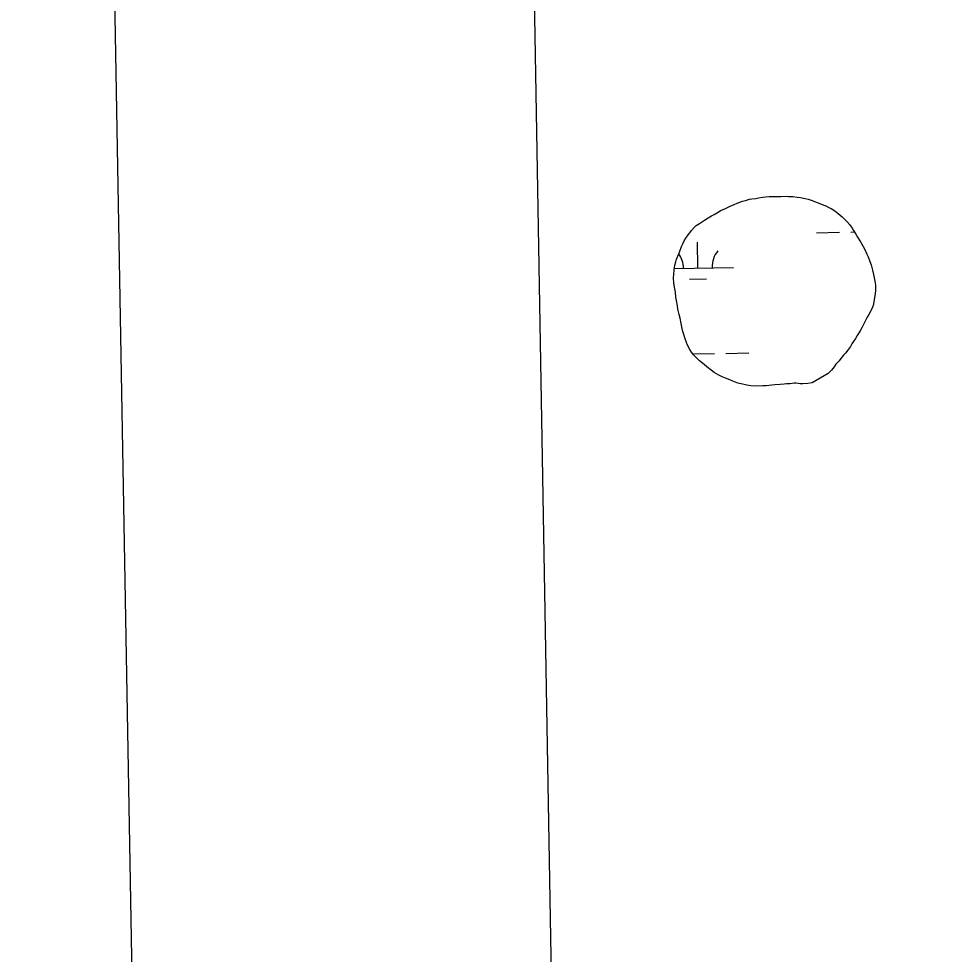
# Model space of a CAD drawing. Extents: x 3914892 to 3953151, y 242587 to 268572.
# Drawn here: x 3918236 to 3919546, y 257936 to 259245 of the extents above; entities that cross this region are included whole.
import ezdxf

# ---------------------------------------------------------------- set-up
doc = ezdxf.new("R2010")
doc.units = 0
for name, color, linetype in [('V-ANNO-SYMB', 7, 'Continuous'), ('V-GRID-FRAM', 7, 'Continuous'), ('V-WETL-SWMP', 7, 'Continuous')]:
    doc.layers.add(name, color=color, linetype=linetype)

msp = doc.modelspace()

# ---------------------------------------------------------------- linework, layer by layer
at = {"layer": 'V-ANNO-SYMB'}
msp.add_lwpolyline([(3918645.8, 243844), (3951723.7, 244435.8), (3951313.8, 267348.7), (3918235.9, 266756.9), (3918645.8, 243844)], dxfattribs=at)
at = {"layer": 'V-GRID-FRAM'}
msp.add_lwpolyline([(3918836.6, 266200.2), (3950733.3, 266770.9), (3951066.5, 248591.3), (3919153.9, 248020.4), (3918836.6, 266200.2)], dxfattribs=at)
at = {"layer": 'V-WETL-SWMP'}
for p, q in [((3919352.1, 258945.4), (3919384.1, 258946)), ((3919400.1, 258946.3), (3919405.2, 258946.4)), ((3919185.9, 258896), (3919185.3, 258932)), ((3919153.1, 258895.4), (3919235.9, 258896.9)), ((3919174.2, 258880.4), (3919198.2, 258880.8)), ((3919179, 258775.8), (3919209.2, 258776.3)), ((3919225.2, 258776.6), (3919257.2, 258777.2))]:
    msp.add_line(p, q, dxfattribs=at)
for points in [[(3919152, 258882.2), (3919152.3, 258887.1), (3919152.9, 258893.5), (3919153.6, 258899.9), (3919155.4, 258904.8), (3919156.1, 258908.5), (3919159.3, 258915.7), (3919160.8, 258919.5), (3919163.3, 258925.9), (3919164.8, 258929.7), (3919166.9, 258933.8), (3919169.1, 258937.6), (3919172.4, 258942.2), (3919174.7, 258945.2), (3919177.2, 258948.6), (3919180.9, 258952.8), (3919183.5, 258955.5), (3919188.3, 258958.2), (3919191.3, 258960.1), (3919195.4, 258962.8), (3919200.6, 258966.2), (3919205.1, 258968.9), (3919208.8, 258970.8), (3919214.4, 258974.3), (3919217.7, 258976.2), (3919223.7, 258978.9), (3919231.1, 258982.4), (3919236.7, 258984.7), (3919241.2, 258986.7), (3919248.3, 258989.4), (3919252.7, 258990.6), (3919258.3, 258992.2), (3919261.7, 258992.6), (3919267.3, 258993.4), (3919270.7, 258994.2), (3919277.1, 258995.1), (3919280.4, 258995.5), (3919285.7, 258996), (3919291.7, 258996.1), (3919302.2, 258996.2), (3919309.7, 258996.3), (3919312.7, 258996), (3919318.7, 258996.1), (3919325.1, 258995), (3919329.6, 258994.4), (3919336, 258993), (3919340.1, 258992.3), (3919345.8, 258990.5), (3919349.2, 258989), (3919354.4, 258987.2), (3919358.6, 258985.4), (3919365, 258982.9)], [(3919365, 258982.9), (3919369.2, 258980.7), (3919372.6, 258979.2), (3919377.5, 258975.9), (3919382.4, 258972.3), (3919385.1, 258970.1), (3919387.7, 258967.5), (3919391.9, 258963.4), (3919395, 258960.4), (3919398.8, 258956.4), (3919401.8, 258951.9), (3919403.8, 258948.6), (3919407.2, 258943.4), (3919409.5, 258939.3), (3919413.7, 258932.6), (3919419.1, 258922.9), (3919422.2, 258915.5), (3919424.2, 258911.4), (3919426.5, 258905), (3919428.5, 258900.6), (3919430.5, 258893.1), (3919431.7, 258887.1), (3919433.7, 258877.4), (3919434.5, 258871.8), (3919434.3, 258864.3), (3919433.9, 258860.1), (3919433.3, 258854.5), (3919432.2, 258849.2), (3919431.5, 258845.1), (3919430.1, 258841), (3919428.3, 258837.2), (3919425.4, 258831.1), (3919422.8, 258827), (3919419.2, 258819.8), (3919415.5, 258812.2), (3919413, 258808.1), (3919408.9, 258801.6), (3919406.7, 258797.5), (3919403.4, 258792.6), (3919401.6, 258789.9), (3919399.4, 258786.1), (3919395.4, 258780.4), (3919392.8, 258777.4), (3919389.8, 258774.3), (3919386.1, 258769.4), (3919383.6, 258766), (3919379.1, 258761.4), (3919376.6, 258757.7), (3919372.9, 258753.1), (3919370.7, 258750.8), (3919368.4, 258748.5), (3919346.1, 258735.5), (3919339.8, 258734.6), (3919333, 258734.1), (3919328.9, 258734.1), (3919323.6, 258734.7), (3919320.6, 258734.7), (3919315, 258734.2), (3919310.2, 258733.8), (3919306.8, 258733.4), (3919301.2, 258732.9), (3919293.7, 258732.4), (3919289.6, 258732), (3919282.1, 258731.1), (3919276.8, 258731.1), (3919268.6, 258730.9), (3919260.3, 258731.2), (3919254.7, 258731.9), (3919246.4, 258734), (3919241.9, 258735), (3919235.1, 258737.6), (3919230.9, 258739.4), (3919224.5, 258741.9), (3919220, 258743.7), (3919215.5, 258746.3), (3919209, 258749.9), (3919204.5, 258752.9), (3919198.4, 258757.7), (3919194.6, 258761), (3919188.5, 258766.1), (3919185.1, 258769.5), (3919180.2, 258774.3), (3919177.1, 258778.3), (3919174.8, 258782.1), (3919171.3, 258788), (3919170.2, 258791.7), (3919167.8, 258798.5), (3919166.2, 258802.9), (3919165.1, 258807), (3919164.2, 258811.5), (3919162.6, 258818.6), (3919161, 258825.7), (3919159.8, 258831), (3919158.2, 258838.4), (3919157.4, 258843.3), (3919156.2, 258850.4), (3919155.3, 258855.3), (3919154.5, 258862.4), (3919153.7, 258866.9), (3919152.4, 258874.7), (3919152, 258882.2)]]:
    msp.add_lwpolyline(points, dxfattribs=at)
for centre, start, end in [((3919241.1, 258897.5), 140.2532, 181.7968), ((3919130.7, 258895.5), 0.2532, 35.3836)]:
    msp.add_arc(centre, 35.2, start, end, dxfattribs=at)

doc.saveas('drawing.dxf')
